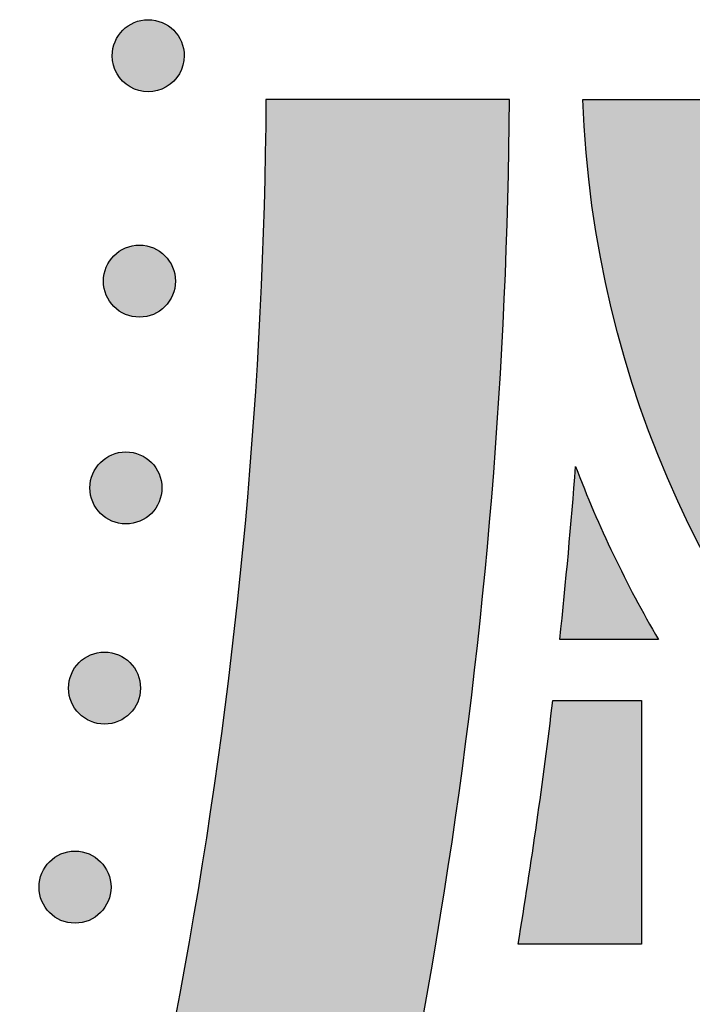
# Model space of a CAD drawing. Header units: millimetres. Extents: x -3873 to -97, y 912 to 4165.
# Tile 199 of 656: x -3091 to -3058, y 1411 to 1459. Entities that reach past the tile are written whole.
import ezdxf

# ---------------------------------------------------------------- set-up
doc = ezdxf.new("R2010")
doc.units = ezdxf.units.MM
doc.layers.add('pattern', color=7, linetype='Continuous', true_color=0x000000)

msp = doc.modelspace()

# ---------------------------------------------------------------- hatches: boundary and pattern name
at = {"layer": 'pattern'}
for points in [[(-3086.281, 1457.433), (-3086.281, 1457.472), (-3086.28, 1457.512), (-3086.277, 1457.552), (-3086.274, 1457.592), (-3086.27, 1457.633), (-3086.265, 1457.674), (-3086.259, 1457.715), (-3086.251, 1457.756), (-3086.243, 1457.797), (-3086.234, 1457.838), (-3086.224, 1457.88), (-3086.212, 1457.921), (-3086.2, 1457.962), (-3086.186, 1458.004), (-3086.172, 1458.045), (-3086.156, 1458.086), (-3086.139, 1458.127), (-3086.121, 1458.167), (-3086.102, 1458.208), (-3086.082, 1458.248), (-3086.061, 1458.287), (-3086.039, 1458.327), (-3086.016, 1458.365), (-3085.991, 1458.404), (-3085.966, 1458.441), (-3085.939, 1458.478), (-3085.912, 1458.515), (-3085.883, 1458.551), (-3085.854, 1458.586), (-3085.824, 1458.621), (-3085.793, 1458.654), (-3085.76, 1458.687), (-3085.728, 1458.719), (-3085.694, 1458.75), (-3085.659, 1458.78), (-3085.624, 1458.81), (-3085.588, 1458.838), (-3085.552, 1458.866), (-3085.514, 1458.892), (-3085.477, 1458.917), (-3085.438, 1458.942), (-3085.399, 1458.965), (-3085.36, 1458.987), (-3085.32, 1459.008), (-3085.28, 1459.028), (-3085.24, 1459.047), (-3085.199, 1459.065), (-3085.159, 1459.082), (-3085.118, 1459.097), (-3085.076, 1459.112), (-3085.035, 1459.125), (-3084.994, 1459.138), (-3084.952, 1459.149), (-3084.911, 1459.159), (-3084.869, 1459.168), (-3084.828, 1459.176), (-3084.787, 1459.183), (-3084.746, 1459.189), (-3084.705, 1459.194), (-3084.665, 1459.199), (-3084.624, 1459.202), (-3084.584, 1459.204), (-3084.545, 1459.205), (-3084.505, 1459.206), (-3084.466, 1459.205), (-3084.426, 1459.204), (-3084.386, 1459.201), (-3084.346, 1459.198), (-3084.305, 1459.194), (-3084.265, 1459.189), (-3084.224, 1459.183), (-3084.183, 1459.176), (-3084.141, 1459.167), (-3084.1, 1459.158), (-3084.059, 1459.148), (-3084.017, 1459.137), (-3083.976, 1459.124), (-3083.935, 1459.111), (-3083.893, 1459.096), (-3083.852, 1459.08), (-3083.812, 1459.064), (-3083.771, 1459.046), (-3083.731, 1459.027), (-3083.691, 1459.007), (-3083.651, 1458.985), (-3083.612, 1458.963), (-3083.573, 1458.94), (-3083.535, 1458.915), (-3083.497, 1458.89), (-3083.46, 1458.864), (-3083.423, 1458.836), (-3083.387, 1458.808), (-3083.352, 1458.778), (-3083.318, 1458.748), (-3083.284, 1458.717), (-3083.251, 1458.685), (-3083.219, 1458.652), (-3083.188, 1458.618), (-3083.158, 1458.584), (-3083.128, 1458.548), (-3083.1, 1458.512), (-3083.073, 1458.476), (-3083.046, 1458.439), (-3083.021, 1458.401), (-3082.997, 1458.362), (-3082.973, 1458.324), (-3082.951, 1458.284), (-3082.93, 1458.245), (-3082.91, 1458.205), (-3082.891, 1458.164), (-3082.873, 1458.124), (-3082.857, 1458.083), (-3082.841, 1458.042), (-3082.827, 1458.001), (-3082.813, 1457.959), (-3082.801, 1457.918), (-3082.79, 1457.876), (-3082.779, 1457.835), (-3082.77, 1457.794), (-3082.762, 1457.752), (-3082.755, 1457.711), (-3082.749, 1457.67), (-3082.744, 1457.63), (-3082.74, 1457.589), (-3082.737, 1457.549), (-3082.734, 1457.509), (-3082.733, 1457.469), (-3082.733, 1457.43), (-3082.733, 1457.39), (-3082.735, 1457.35), (-3082.737, 1457.31), (-3082.74, 1457.27), (-3082.744, 1457.23), (-3082.749, 1457.189), (-3082.756, 1457.148), (-3082.763, 1457.107), (-3082.771, 1457.065), (-3082.78, 1457.024), (-3082.79, 1456.983), (-3082.802, 1456.941), (-3082.814, 1456.9), (-3082.828, 1456.859), (-3082.842, 1456.818), (-3082.858, 1456.777), (-3082.875, 1456.736), (-3082.893, 1456.695), (-3082.912, 1456.655), (-3082.932, 1456.615), (-3082.953, 1456.575), (-3082.975, 1456.536), (-3082.999, 1456.497), (-3083.023, 1456.459), (-3083.048, 1456.421), (-3083.075, 1456.384), (-3083.102, 1456.347), (-3083.131, 1456.312), (-3083.16, 1456.276), (-3083.19, 1456.242), (-3083.222, 1456.208), (-3083.254, 1456.175), (-3083.287, 1456.143), (-3083.32, 1456.112), (-3083.355, 1456.082), (-3083.39, 1456.053), (-3083.426, 1456.024), (-3083.463, 1455.997), (-3083.5, 1455.971), (-3083.538, 1455.945), (-3083.576, 1455.921), (-3083.615, 1455.898), (-3083.654, 1455.875), (-3083.694, 1455.854), (-3083.734, 1455.834), (-3083.774, 1455.815), (-3083.815, 1455.798), (-3083.856, 1455.781), (-3083.897, 1455.765), (-3083.938, 1455.751), (-3083.979, 1455.737), (-3084.02, 1455.725), (-3084.062, 1455.714), (-3084.103, 1455.704), (-3084.145, 1455.694), (-3084.186, 1455.686), (-3084.227, 1455.679), (-3084.268, 1455.673), (-3084.309, 1455.668), (-3084.349, 1455.664), (-3084.39, 1455.661), (-3084.43, 1455.659), (-3084.469, 1455.657), (-3084.509, 1455.657), (-3084.548, 1455.657), (-3084.588, 1455.659), (-3084.628, 1455.661), (-3084.668, 1455.664), (-3084.709, 1455.668), (-3084.749, 1455.674), (-3084.79, 1455.68), (-3084.832, 1455.687), (-3084.873, 1455.695), (-3084.914, 1455.704), (-3084.956, 1455.715), (-3084.997, 1455.726), (-3085.038, 1455.738), (-3085.08, 1455.752), (-3085.121, 1455.766), (-3085.162, 1455.782), (-3085.203, 1455.799), (-3085.243, 1455.817), (-3085.283, 1455.836), (-3085.323, 1455.856), (-3085.363, 1455.877), (-3085.402, 1455.899), (-3085.441, 1455.923), (-3085.479, 1455.947), (-3085.517, 1455.973), (-3085.554, 1455.999), (-3085.591, 1456.026), (-3085.627, 1456.055), (-3085.662, 1456.084), (-3085.696, 1456.115), (-3085.73, 1456.146), (-3085.763, 1456.178), (-3085.795, 1456.211), (-3085.826, 1456.244), (-3085.856, 1456.279), (-3085.886, 1456.314), (-3085.914, 1456.35), (-3085.941, 1456.387), (-3085.968, 1456.424), (-3085.993, 1456.462), (-3086.017, 1456.5), (-3086.041, 1456.539), (-3086.063, 1456.578), (-3086.084, 1456.618), (-3086.104, 1456.658), (-3086.123, 1456.698), (-3086.141, 1456.739), (-3086.157, 1456.78), (-3086.173, 1456.821), (-3086.188, 1456.862), (-3086.201, 1456.903), (-3086.213, 1456.945), (-3086.225, 1456.986), (-3086.235, 1457.027), (-3086.244, 1457.069), (-3086.252, 1457.11), (-3086.259, 1457.151), (-3086.265, 1457.192), (-3086.27, 1457.233), (-3086.274, 1457.274), (-3086.277, 1457.314), (-3086.28, 1457.354), (-3086.281, 1457.394)], [(-3051.084, 1455.273), (-3051.032, 1454.398), (-3050.959, 1453.518), (-3050.867, 1452.632), (-3050.754, 1451.742), (-3050.62, 1450.847), (-3050.465, 1449.948), (-3050.289, 1449.047), (-3050.091, 1448.144), (-3049.87, 1447.239), (-3049.627, 1446.334), (-3049.362, 1445.428), (-3049.073, 1444.524), (-3048.762, 1443.621), (-3048.427, 1442.721), (-3048.069, 1441.825), (-3047.688, 1440.932), (-3047.284, 1440.045), (-3046.856, 1439.164), (-3046.406, 1438.29), (-3045.932, 1437.423), (-3045.435, 1436.566), (-3044.916, 1435.718), (-3044.375, 1434.88), (-3043.811, 1434.054), (-3043.226, 1433.239), (-3042.619, 1432.438), (-3041.991, 1431.651), (-3041.344, 1430.878), (-3040.676, 1430.121), (-3039.989, 1429.38), (-3039.283, 1428.656), (-3038.559, 1427.95), (-3037.817, 1427.262), (-3037.059, 1426.593), (-3036.285, 1425.943), (-3035.496, 1425.314), (-3034.692, 1424.705), (-3033.875, 1424.117), (-3033.044, 1423.551), (-3032.202, 1423.007), (-3031.349, 1422.485), (-3030.485, 1421.985), (-3029.613, 1421.509), (-3028.731, 1421.055), (-3027.843, 1420.625), (-3026.947, 1420.218), (-3026.046, 1419.835), (-3025.14, 1419.475), (-3024.23, 1419.139), (-3023.316, 1418.826), (-3022.401, 1418.536), (-3021.484, 1418.27), (-3020.566, 1418.027), (-3019.649, 1417.806), (-3018.733, 1417.608), (-3017.818, 1417.433), (-3016.906, 1417.28), (-3015.997, 1417.148), (-3015.092, 1417.038), (-3014.192, 1416.949), (-3013.297, 1416.88), (-3012.407, 1416.832), (-3011.525, 1416.803), (-3010.649, 1416.794), (-3009.773, 1416.803), (-3008.89, 1416.832), (-3008.001, 1416.881), (-3007.106, 1416.949), (-3006.205, 1417.039), (-3005.301, 1417.149), (-3004.392, 1417.281), (-3003.48, 1417.434), (-3002.565, 1417.61), (-3001.649, 1417.808), (-3000.731, 1418.028), (-2999.814, 1418.272), (-2998.897, 1418.538), (-2997.982, 1418.828), (-2997.068, 1419.141), (-2996.158, 1419.477), (-2995.252, 1419.837), (-2994.351, 1420.221), (-2993.456, 1420.628), (-2992.567, 1421.058), (-2991.686, 1421.512), (-2990.813, 1421.988), (-2989.949, 1422.488), (-2989.096, 1423.01), (-2988.254, 1423.554), (-2987.424, 1424.121), (-2986.607, 1424.709), (-2985.803, 1425.318), (-2985.014, 1425.947), (-2984.24, 1426.597), (-2983.482, 1427.266), (-2982.741, 1427.954), (-2982.017, 1428.661), (-2981.311, 1429.385), (-2980.624, 1430.126), (-2979.956, 1430.883), (-2979.308, 1431.656), (-2978.681, 1432.443), (-2978.074, 1433.245), (-2977.489, 1434.059), (-2976.926, 1434.885), (-2976.384, 1435.723), (-2975.865, 1436.571), (-2975.369, 1437.429), (-2974.895, 1438.296), (-2974.445, 1439.17), (-2974.017, 1440.051), (-2973.613, 1440.938), (-2973.232, 1441.831), (-2972.875, 1442.727), (-2972.54, 1443.628), (-2972.229, 1444.53), (-2971.941, 1445.435), (-2971.675, 1446.34), (-2971.432, 1447.245), (-2971.212, 1448.15), (-2971.014, 1449.054), (-2970.838, 1449.955), (-2970.683, 1450.853), (-2970.549, 1451.748), (-2970.437, 1452.639), (-2970.344, 1453.524), (-2970.272, 1454.405), (-2970.219, 1455.279), (-2958.208, 1455.28), (-2958.264, 1454.139), (-2958.345, 1452.99), (-2958.453, 1451.833), (-2958.587, 1450.67), (-2958.749, 1449.5), (-2958.939, 1448.326), (-2959.157, 1447.147), (-2959.403, 1445.966), (-2959.679, 1444.782), (-2959.984, 1443.597), (-2960.319, 1442.411), (-2960.684, 1441.227), (-2961.08, 1440.044), (-2961.505, 1438.865), (-2961.962, 1437.689), (-2962.449, 1436.519), (-2962.967, 1435.356), (-2963.515, 1434.2), (-2964.095, 1433.053), (-2964.704, 1431.916), (-2965.344, 1430.79), (-2966.013, 1429.676), (-2966.713, 1428.576), (-2967.441, 1427.491), (-2968.198, 1426.421), (-2968.983, 1425.368), (-2969.796, 1424.334), (-2970.637, 1423.318), (-2971.503, 1422.323), (-2972.395, 1421.349), (-2973.312, 1420.397), (-2974.253, 1419.468), (-2975.216, 1418.563), (-2976.203, 1417.683), (-2977.21, 1416.829), (-2978.237, 1416.001), (-2979.284, 1415.2), (-2980.349, 1414.427), (-2981.43, 1413.682), (-2982.528, 1412.966), (-2983.64, 1412.279), (-2984.766, 1411.622), (-2985.904, 1410.995), (-2987.054, 1410.399), (-2988.213, 1409.833), (-2989.381, 1409.298), (-2990.557, 1408.793), (-2991.739, 1408.32), (-2992.927, 1407.878), (-2994.119, 1407.466), (-2995.314, 1407.085), (-2996.511, 1406.735), (-2997.708, 1406.415), (-2998.905, 1406.125), (-3000.101, 1405.865), (-3001.295, 1405.635), (-3002.485, 1405.433), (-3003.671, 1405.26), (-3004.852, 1405.115), (-3006.026, 1404.998), (-3007.194, 1404.908), (-3008.354, 1404.844), (-3009.506, 1404.806), (-3010.648, 1404.794), (-3011.79, 1404.806), (-3012.941, 1404.844), (-3014.101, 1404.907), (-3015.269, 1404.997), (-3016.444, 1405.114), (-3017.625, 1405.259), (-3018.811, 1405.432), (-3020.001, 1405.633), (-3021.195, 1405.864), (-3022.39, 1406.123), (-3023.588, 1406.413), (-3024.785, 1406.733), (-3025.982, 1407.083), (-3027.177, 1407.463), (-3028.369, 1407.875), (-3029.557, 1408.317), (-3030.739, 1408.79), (-3031.915, 1409.294), (-3033.083, 1409.829), (-3034.243, 1410.395), (-3035.392, 1410.991), (-3036.531, 1411.618), (-3037.657, 1412.275), (-3038.769, 1412.961), (-3039.867, 1413.677), (-3040.948, 1414.422), (-3042.013, 1415.195), (-3043.06, 1415.995), (-3044.088, 1416.823), (-3045.095, 1417.677), (-3046.081, 1418.557), (-3047.045, 1419.462), (-3047.986, 1420.391), (-3048.903, 1421.343), (-3049.795, 1422.317), (-3050.662, 1423.312), (-3051.502, 1424.327), (-3052.315, 1425.361), (-3053.101, 1426.414), (-3053.858, 1427.483), (-3054.587, 1428.569), (-3055.286, 1429.669), (-3055.956, 1430.782), (-3056.596, 1431.908), (-3057.206, 1433.045), (-3057.785, 1434.192), (-3058.334, 1435.348), (-3058.852, 1436.511), (-3059.339, 1437.681), (-3059.796, 1438.857), (-3060.222, 1440.036), (-3060.617, 1441.219), (-3060.983, 1442.403), (-3061.318, 1443.588), (-3061.623, 1444.773), (-3061.899, 1445.957), (-3062.146, 1447.139), (-3062.364, 1448.318), (-3062.554, 1449.492), (-3062.716, 1450.661), (-3062.85, 1451.825), (-3062.958, 1452.981), (-3063.04, 1454.131), (-3063.096, 1455.272)], [(-3133.117, 1301.433), (-3131.788, 1301.603), (-3130.46, 1301.811), (-3129.135, 1302.057), (-3127.815, 1302.34), (-3126.502, 1302.661), (-3125.196, 1303.02), (-3123.901, 1303.415), (-3122.616, 1303.847), (-3121.344, 1304.316), (-3120.086, 1304.82), (-3118.845, 1305.359), (-3117.62, 1305.932), (-3116.414, 1306.538), (-3115.228, 1307.177), (-3114.063, 1307.847), (-3112.92, 1308.548), (-3110.227, 1312.538), (-3107.6, 1316.587), (-3105.043, 1320.693), (-3102.556, 1324.856), (-3100.142, 1329.072), (-3097.802, 1333.341), (-3095.538, 1337.66), (-3093.351, 1342.027), (-3091.243, 1346.441), (-3089.215, 1350.899), (-3087.269, 1355.398), (-3085.406, 1359.937), (-3083.627, 1364.513), (-3081.933, 1369.125), (-3080.325, 1373.769), (-3078.805, 1378.443), (-3077.372, 1383.144), (-3076.028, 1387.871), (-3074.773, 1392.621), (-3073.608, 1397.391), (-3072.534, 1402.178), (-3071.55, 1406.981), (-3070.656, 1411.796), (-3069.854, 1416.621), (-3069.143, 1421.453), (-3068.524, 1426.29), (-3067.995, 1431.129), (-3067.556, 1435.968), (-3067.209, 1440.804), (-3066.951, 1445.635), (-3066.782, 1450.458), (-3066.703, 1455.271), (-3078.703, 1455.27), (-3078.795, 1450.163), (-3078.991, 1445.043), (-3079.293, 1439.912), (-3079.702, 1434.774), (-3080.219, 1429.633), (-3080.842, 1424.491), (-3081.575, 1419.351), (-3082.415, 1414.218), (-3083.363, 1409.095), (-3084.42, 1403.985), (-3085.585, 1398.891), (-3086.857, 1393.817), (-3088.237, 1388.767), (-3089.723, 1383.743), (-3091.314, 1378.749), (-3093.011, 1373.789), (-3094.811, 1368.865), (-3096.713, 1363.981), (-3098.716, 1359.141), (-3100.819, 1354.346), (-3103.02, 1349.601), (-3105.317, 1344.907), (-3107.708, 1340.269), (-3110.192, 1335.689), (-3112.766, 1331.169), (-3115.428, 1326.713), (-3118.176, 1322.322), (-3121.007, 1317.999), (-3123.92, 1313.747), (-3126.911, 1309.567), (-3129.977, 1305.462)], [(-3086.192, 1445.075), (-3086.164, 1445.047), (-3086.135, 1445.02), (-3086.105, 1444.993), (-3086.074, 1444.967), (-3086.043, 1444.941), (-3086.01, 1444.916), (-3085.977, 1444.891), (-3085.943, 1444.867), (-3085.908, 1444.844), (-3085.872, 1444.821), (-3085.836, 1444.799), (-3085.799, 1444.778), (-3085.76, 1444.757), (-3085.722, 1444.738), (-3085.682, 1444.719), (-3085.642, 1444.701), (-3085.601, 1444.684), (-3085.56, 1444.668), (-3085.518, 1444.653), (-3085.476, 1444.639), (-3085.433, 1444.625), (-3085.389, 1444.613), (-3085.345, 1444.603), (-3085.301, 1444.593), (-3085.256, 1444.584), (-3085.211, 1444.576), (-3085.166, 1444.57), (-3085.121, 1444.564), (-3085.075, 1444.56), (-3085.029, 1444.557), (-3084.983, 1444.556), (-3084.938, 1444.555), (-3084.892, 1444.556), (-3084.846, 1444.557), (-3084.8, 1444.56), (-3084.754, 1444.565), (-3084.709, 1444.57), (-3084.664, 1444.576), (-3084.619, 1444.584), (-3084.574, 1444.593), (-3084.53, 1444.603), (-3084.486, 1444.614), (-3084.442, 1444.626), (-3084.399, 1444.639), (-3084.357, 1444.653), (-3084.315, 1444.668), (-3084.274, 1444.684), (-3084.233, 1444.701), (-3084.193, 1444.719), (-3084.153, 1444.738), (-3084.115, 1444.757), (-3084.077, 1444.778), (-3084.039, 1444.799), (-3084.003, 1444.821), (-3083.967, 1444.844), (-3083.932, 1444.867), (-3083.898, 1444.891), (-3083.865, 1444.916), (-3083.832, 1444.941), (-3083.801, 1444.967), (-3083.77, 1444.993), (-3083.74, 1445.02), (-3083.711, 1445.047), (-3083.683, 1445.075), (-3083.655, 1445.103), (-3083.628, 1445.132), (-3083.602, 1445.162), (-3083.575, 1445.193), (-3083.55, 1445.224), (-3083.524, 1445.257), (-3083.5, 1445.29), (-3083.476, 1445.324), (-3083.452, 1445.359), (-3083.429, 1445.395), (-3083.407, 1445.431), (-3083.386, 1445.468), (-3083.366, 1445.506), (-3083.346, 1445.545), (-3083.327, 1445.585), (-3083.309, 1445.625), (-3083.292, 1445.665), (-3083.276, 1445.707), (-3083.261, 1445.749), (-3083.247, 1445.791), (-3083.234, 1445.834), (-3083.222, 1445.878), (-3083.211, 1445.922), (-3083.201, 1445.966), (-3083.192, 1446.011), (-3083.185, 1446.056), (-3083.178, 1446.101), (-3083.173, 1446.146), (-3083.169, 1446.192), (-3083.166, 1446.238), (-3083.164, 1446.284), (-3083.163, 1446.329), (-3083.164, 1446.375), (-3083.166, 1446.421), (-3083.169, 1446.467), (-3083.173, 1446.513), (-3083.178, 1446.558), (-3083.185, 1446.603), (-3083.192, 1446.648), (-3083.201, 1446.693), (-3083.211, 1446.737), (-3083.222, 1446.781), (-3083.234, 1446.825), (-3083.247, 1446.868), (-3083.261, 1446.91), (-3083.276, 1446.952), (-3083.292, 1446.993), (-3083.309, 1447.034), (-3083.327, 1447.074), (-3083.346, 1447.114), (-3083.366, 1447.152), (-3083.386, 1447.19), (-3083.408, 1447.228), (-3083.43, 1447.264), (-3083.452, 1447.3), (-3083.476, 1447.335), (-3083.5, 1447.369), (-3083.524, 1447.402), (-3083.55, 1447.435), (-3083.575, 1447.466), (-3083.602, 1447.497), (-3083.628, 1447.527), (-3083.656, 1447.556), (-3083.683, 1447.584), (-3083.711, 1447.612), (-3083.74, 1447.639), (-3083.77, 1447.665), (-3083.801, 1447.692), (-3083.833, 1447.717), (-3083.865, 1447.743), (-3083.898, 1447.767), (-3083.932, 1447.791), (-3083.967, 1447.815), (-3084.003, 1447.838), (-3084.04, 1447.86), (-3084.077, 1447.881), (-3084.115, 1447.901), (-3084.154, 1447.921), (-3084.193, 1447.94), (-3084.233, 1447.958), (-3084.274, 1447.975), (-3084.315, 1447.991), (-3084.357, 1448.006), (-3084.4, 1448.02), (-3084.443, 1448.033), (-3084.486, 1448.045), (-3084.53, 1448.056), (-3084.574, 1448.066), (-3084.619, 1448.075), (-3084.664, 1448.082), (-3084.709, 1448.089), (-3084.755, 1448.094), (-3084.8, 1448.098), (-3084.846, 1448.101), (-3084.892, 1448.103), (-3084.938, 1448.104), (-3084.984, 1448.103), (-3085.03, 1448.101), (-3085.075, 1448.098), (-3085.121, 1448.094), (-3085.167, 1448.089), (-3085.212, 1448.082), (-3085.257, 1448.075), (-3085.301, 1448.066), (-3085.346, 1448.056), (-3085.39, 1448.045), (-3085.433, 1448.033), (-3085.476, 1448.02), (-3085.518, 1448.006), (-3085.56, 1447.991), (-3085.602, 1447.975), (-3085.643, 1447.958), (-3085.683, 1447.94), (-3085.722, 1447.921), (-3085.761, 1447.901), (-3085.799, 1447.881), (-3085.836, 1447.859), (-3085.873, 1447.837), (-3085.908, 1447.815), (-3085.943, 1447.791), (-3085.977, 1447.767), (-3086.011, 1447.742), (-3086.043, 1447.717), (-3086.075, 1447.692), (-3086.105, 1447.665), (-3086.135, 1447.639), (-3086.164, 1447.611), (-3086.192, 1447.584), (-3086.22, 1447.556), (-3086.247, 1447.527), (-3086.274, 1447.497), (-3086.3, 1447.466), (-3086.326, 1447.434), (-3086.351, 1447.402), (-3086.376, 1447.369), (-3086.4, 1447.335), (-3086.423, 1447.3), (-3086.446, 1447.264), (-3086.468, 1447.227), (-3086.489, 1447.19), (-3086.51, 1447.152), (-3086.529, 1447.113), (-3086.548, 1447.074), (-3086.566, 1447.034), (-3086.583, 1446.993), (-3086.599, 1446.952), (-3086.614, 1446.91), (-3086.628, 1446.867), (-3086.641, 1446.824), (-3086.654, 1446.781), (-3086.664, 1446.737), (-3086.674, 1446.693), (-3086.683, 1446.648), (-3086.691, 1446.603), (-3086.697, 1446.558), (-3086.702, 1446.512), (-3086.707, 1446.467), (-3086.71, 1446.421), (-3086.711, 1446.375), (-3086.712, 1446.329), (-3086.711, 1446.283), (-3086.71, 1446.237), (-3086.707, 1446.192), (-3086.702, 1446.146), (-3086.697, 1446.1), (-3086.691, 1446.055), (-3086.683, 1446.01), (-3086.674, 1445.966), (-3086.664, 1445.921), (-3086.653, 1445.877), (-3086.641, 1445.834), (-3086.628, 1445.791), (-3086.614, 1445.748), (-3086.599, 1445.707), (-3086.583, 1445.665), (-3086.566, 1445.624), (-3086.548, 1445.584), (-3086.529, 1445.545), (-3086.509, 1445.506), (-3086.489, 1445.468), (-3086.468, 1445.431), (-3086.446, 1445.394), (-3086.423, 1445.359), (-3086.4, 1445.324), (-3086.375, 1445.29), (-3086.351, 1445.256), (-3086.326, 1445.224), (-3086.3, 1445.192), (-3086.274, 1445.162), (-3086.247, 1445.132), (-3086.22, 1445.103)], [(-3086.859, 1434.892), (-3086.831, 1434.864), (-3086.802, 1434.837), (-3086.772, 1434.81), (-3086.741, 1434.784), (-3086.71, 1434.758), (-3086.677, 1434.733), (-3086.644, 1434.709), (-3086.61, 1434.684), (-3086.575, 1434.661), (-3086.539, 1434.638), (-3086.503, 1434.616), (-3086.465, 1434.595), (-3086.427, 1434.575), (-3086.389, 1434.555), (-3086.349, 1434.536), (-3086.309, 1434.518), (-3086.268, 1434.501), (-3086.227, 1434.485), (-3086.185, 1434.47), (-3086.143, 1434.456), (-3086.1, 1434.443), (-3086.056, 1434.431), (-3086.012, 1434.42), (-3085.968, 1434.41), (-3085.923, 1434.401), (-3085.878, 1434.393), (-3085.833, 1434.387), (-3085.788, 1434.382), (-3085.742, 1434.378), (-3085.696, 1434.375), (-3085.65, 1434.373), (-3085.604, 1434.372), (-3085.558, 1434.373), (-3085.513, 1434.375), (-3085.467, 1434.378), (-3085.421, 1434.382), (-3085.376, 1434.387), (-3085.33, 1434.394), (-3085.285, 1434.401), (-3085.241, 1434.41), (-3085.197, 1434.42), (-3085.153, 1434.431), (-3085.109, 1434.443), (-3085.066, 1434.456), (-3085.024, 1434.47), (-3084.982, 1434.485), (-3084.94, 1434.501), (-3084.9, 1434.518), (-3084.86, 1434.536), (-3084.82, 1434.555), (-3084.781, 1434.575), (-3084.743, 1434.595), (-3084.706, 1434.616), (-3084.67, 1434.638), (-3084.634, 1434.661), (-3084.599, 1434.685), (-3084.565, 1434.709), (-3084.532, 1434.733), (-3084.499, 1434.759), (-3084.468, 1434.784), (-3084.437, 1434.811), (-3084.407, 1434.837), (-3084.378, 1434.864), (-3084.35, 1434.892), (-3084.322, 1434.92), (-3084.295, 1434.949), (-3084.268, 1434.979), (-3084.242, 1435.01), (-3084.216, 1435.041), (-3084.191, 1435.074), (-3084.167, 1435.107), (-3084.142, 1435.141), (-3084.119, 1435.176), (-3084.096, 1435.212), (-3084.074, 1435.248), (-3084.053, 1435.286), (-3084.033, 1435.324), (-3084.013, 1435.362), (-3083.994, 1435.402), (-3083.976, 1435.442), (-3083.959, 1435.483), (-3083.943, 1435.524), (-3083.928, 1435.566), (-3083.914, 1435.608), (-3083.901, 1435.651), (-3083.889, 1435.695), (-3083.878, 1435.739), (-3083.868, 1435.783), (-3083.859, 1435.828), (-3083.851, 1435.873), (-3083.845, 1435.918), (-3083.84, 1435.963), (-3083.836, 1436.009), (-3083.833, 1436.055), (-3083.831, 1436.101), (-3083.83, 1436.147), (-3083.831, 1436.193), (-3083.833, 1436.238), (-3083.836, 1436.284), (-3083.84, 1436.33), (-3083.845, 1436.375), (-3083.852, 1436.421), (-3083.859, 1436.466), (-3083.868, 1436.51), (-3083.878, 1436.555), (-3083.889, 1436.598), (-3083.901, 1436.642), (-3083.914, 1436.685), (-3083.928, 1436.727), (-3083.943, 1436.769), (-3083.959, 1436.811), (-3083.976, 1436.851), (-3083.994, 1436.891), (-3084.013, 1436.931), (-3084.033, 1436.97), (-3084.053, 1437.008), (-3084.074, 1437.045), (-3084.096, 1437.081), (-3084.119, 1437.117), (-3084.143, 1437.152), (-3084.167, 1437.186), (-3084.191, 1437.219), (-3084.217, 1437.252), (-3084.242, 1437.283), (-3084.269, 1437.314), (-3084.295, 1437.344), (-3084.322, 1437.373), (-3084.35, 1437.401), (-3084.378, 1437.429), (-3084.407, 1437.456), (-3084.437, 1437.483), (-3084.468, 1437.509), (-3084.499, 1437.535), (-3084.532, 1437.56), (-3084.565, 1437.585), (-3084.599, 1437.609), (-3084.634, 1437.632), (-3084.67, 1437.655), (-3084.706, 1437.677), (-3084.744, 1437.698), (-3084.782, 1437.718), (-3084.82, 1437.738), (-3084.86, 1437.757), (-3084.9, 1437.775), (-3084.941, 1437.792), (-3084.982, 1437.808), (-3085.024, 1437.823), (-3085.066, 1437.837), (-3085.109, 1437.85), (-3085.153, 1437.862), (-3085.197, 1437.873), (-3085.241, 1437.883), (-3085.286, 1437.892), (-3085.331, 1437.9), (-3085.376, 1437.906), (-3085.421, 1437.911), (-3085.467, 1437.915), (-3085.513, 1437.918), (-3085.559, 1437.92), (-3085.605, 1437.921), (-3085.651, 1437.92), (-3085.696, 1437.918), (-3085.742, 1437.915), (-3085.788, 1437.911), (-3085.833, 1437.906), (-3085.879, 1437.9), (-3085.924, 1437.892), (-3085.968, 1437.883), (-3086.013, 1437.873), (-3086.056, 1437.862), (-3086.1, 1437.85), (-3086.143, 1437.837), (-3086.185, 1437.823), (-3086.227, 1437.808), (-3086.269, 1437.792), (-3086.309, 1437.775), (-3086.349, 1437.757), (-3086.389, 1437.738), (-3086.428, 1437.718), (-3086.466, 1437.698), (-3086.503, 1437.677), (-3086.539, 1437.655), (-3086.575, 1437.632), (-3086.61, 1437.608), (-3086.644, 1437.584), (-3086.677, 1437.56), (-3086.71, 1437.534), (-3086.741, 1437.509), (-3086.772, 1437.482), (-3086.802, 1437.456), (-3086.831, 1437.429), (-3086.859, 1437.401), (-3086.887, 1437.373), (-3086.914, 1437.344), (-3086.941, 1437.314), (-3086.967, 1437.283), (-3086.993, 1437.252), (-3087.018, 1437.219), (-3087.043, 1437.186), (-3087.067, 1437.152), (-3087.09, 1437.117), (-3087.113, 1437.081), (-3087.135, 1437.045), (-3087.156, 1437.007), (-3087.176, 1436.969), (-3087.196, 1436.931), (-3087.215, 1436.891), (-3087.233, 1436.851), (-3087.25, 1436.81), (-3087.266, 1436.769), (-3087.281, 1436.727), (-3087.295, 1436.685), (-3087.308, 1436.642), (-3087.32, 1436.598), (-3087.331, 1436.554), (-3087.341, 1436.51), (-3087.35, 1436.465), (-3087.358, 1436.42), (-3087.364, 1436.375), (-3087.369, 1436.33), (-3087.373, 1436.284), (-3087.376, 1436.238), (-3087.378, 1436.192), (-3087.379, 1436.146), (-3087.378, 1436.1), (-3087.376, 1436.055), (-3087.373, 1436.009), (-3087.369, 1435.963), (-3087.364, 1435.918), (-3087.358, 1435.872), (-3087.35, 1435.827), (-3087.341, 1435.783), (-3087.331, 1435.738), (-3087.32, 1435.695), (-3087.308, 1435.651), (-3087.295, 1435.608), (-3087.281, 1435.566), (-3087.266, 1435.524), (-3087.25, 1435.482), (-3087.233, 1435.442), (-3087.215, 1435.402), (-3087.196, 1435.362), (-3087.176, 1435.323), (-3087.156, 1435.285), (-3087.135, 1435.248), (-3087.113, 1435.212), (-3087.09, 1435.176), (-3087.066, 1435.141), (-3087.042, 1435.107), (-3087.018, 1435.074), (-3086.992, 1435.041), (-3086.967, 1435.01), (-3086.94, 1434.979), (-3086.914, 1434.949), (-3086.887, 1434.92)], [(-3064.228, 1428.673), (-3063.447, 1437.204), (-3063.015, 1436.103), (-3062.56, 1435.01), (-3062.082, 1433.926), (-3061.581, 1432.853), (-3061.057, 1431.79), (-3060.512, 1430.739), (-3059.945, 1429.7), (-3059.357, 1428.674)], [(-3087.914, 1425.032), (-3087.886, 1425.005), (-3087.857, 1424.978), (-3087.827, 1424.951), (-3087.796, 1424.925), (-3087.765, 1424.899), (-3087.732, 1424.874), (-3087.699, 1424.849), (-3087.665, 1424.825), (-3087.63, 1424.801), (-3087.594, 1424.779), (-3087.558, 1424.757), (-3087.521, 1424.735), (-3087.483, 1424.715), (-3087.444, 1424.695), (-3087.404, 1424.676), (-3087.364, 1424.659), (-3087.324, 1424.642), (-3087.282, 1424.625), (-3087.24, 1424.61), (-3087.198, 1424.596), (-3087.155, 1424.583), (-3087.111, 1424.571), (-3087.067, 1424.56), (-3087.023, 1424.55), (-3086.978, 1424.542), (-3086.934, 1424.534), (-3086.888, 1424.527), (-3086.843, 1424.522), (-3086.797, 1424.518), (-3086.751, 1424.515), (-3086.705, 1424.513), (-3086.66, 1424.513), (-3086.614, 1424.513), (-3086.568, 1424.515), (-3086.522, 1424.518), (-3086.476, 1424.522), (-3086.431, 1424.527), (-3086.386, 1424.534), (-3086.341, 1424.542), (-3086.296, 1424.55), (-3086.252, 1424.56), (-3086.208, 1424.571), (-3086.164, 1424.583), (-3086.121, 1424.596), (-3086.079, 1424.61), (-3086.037, 1424.626), (-3085.996, 1424.642), (-3085.955, 1424.659), (-3085.915, 1424.677), (-3085.875, 1424.695), (-3085.837, 1424.715), (-3085.799, 1424.736), (-3085.761, 1424.757), (-3085.725, 1424.779), (-3085.689, 1424.802), (-3085.654, 1424.825), (-3085.62, 1424.849), (-3085.587, 1424.874), (-3085.554, 1424.899), (-3085.523, 1424.925), (-3085.492, 1424.951), (-3085.462, 1424.978), (-3085.433, 1425.005), (-3085.405, 1425.032), (-3085.377, 1425.061), (-3085.35, 1425.09), (-3085.324, 1425.119), (-3085.297, 1425.15), (-3085.272, 1425.182), (-3085.246, 1425.214), (-3085.222, 1425.248), (-3085.198, 1425.282), (-3085.174, 1425.317), (-3085.152, 1425.352), (-3085.129, 1425.389), (-3085.108, 1425.426), (-3085.088, 1425.464), (-3085.068, 1425.503), (-3085.049, 1425.542), (-3085.031, 1425.582), (-3085.014, 1425.623), (-3084.998, 1425.664), (-3084.983, 1425.706), (-3084.969, 1425.749), (-3084.956, 1425.792), (-3084.944, 1425.835), (-3084.933, 1425.879), (-3084.923, 1425.924), (-3084.914, 1425.968), (-3084.907, 1426.013), (-3084.9, 1426.058), (-3084.895, 1426.104), (-3084.891, 1426.149), (-3084.888, 1426.195), (-3084.886, 1426.241), (-3084.885, 1426.287), (-3084.886, 1426.333), (-3084.888, 1426.379), (-3084.891, 1426.425), (-3084.895, 1426.47), (-3084.9, 1426.516), (-3084.907, 1426.561), (-3084.914, 1426.606), (-3084.923, 1426.651), (-3084.933, 1426.695), (-3084.944, 1426.739), (-3084.956, 1426.782), (-3084.969, 1426.825), (-3084.983, 1426.868), (-3084.998, 1426.91), (-3085.014, 1426.951), (-3085.031, 1426.992), (-3085.049, 1427.032), (-3085.068, 1427.071), (-3085.088, 1427.11), (-3085.108, 1427.148), (-3085.13, 1427.185), (-3085.152, 1427.222), (-3085.174, 1427.258), (-3085.198, 1427.292), (-3085.222, 1427.327), (-3085.247, 1427.36), (-3085.272, 1427.392), (-3085.298, 1427.424), (-3085.324, 1427.455), (-3085.35, 1427.484), (-3085.378, 1427.514), (-3085.405, 1427.542), (-3085.433, 1427.569), (-3085.462, 1427.596), (-3085.492, 1427.623), (-3085.523, 1427.649), (-3085.555, 1427.675), (-3085.587, 1427.7), (-3085.62, 1427.725), (-3085.654, 1427.749), (-3085.689, 1427.772), (-3085.725, 1427.795), (-3085.762, 1427.817), (-3085.799, 1427.838), (-3085.837, 1427.859), (-3085.876, 1427.879), (-3085.915, 1427.897), (-3085.955, 1427.915), (-3085.996, 1427.932), (-3086.037, 1427.948), (-3086.079, 1427.964), (-3086.122, 1427.978), (-3086.165, 1427.991), (-3086.208, 1428.003), (-3086.252, 1428.014), (-3086.296, 1428.024), (-3086.341, 1428.032), (-3086.386, 1428.04), (-3086.431, 1428.046), (-3086.477, 1428.052), (-3086.522, 1428.056), (-3086.568, 1428.059), (-3086.614, 1428.061), (-3086.66, 1428.061), (-3086.706, 1428.061), (-3086.752, 1428.059), (-3086.797, 1428.056), (-3086.843, 1428.052), (-3086.889, 1428.046), (-3086.934, 1428.04), (-3086.979, 1428.032), (-3087.023, 1428.024), (-3087.068, 1428.014), (-3087.112, 1428.003), (-3087.155, 1427.991), (-3087.198, 1427.978), (-3087.241, 1427.963), (-3087.282, 1427.948), (-3087.324, 1427.932), (-3087.365, 1427.915), (-3087.405, 1427.897), (-3087.444, 1427.878), (-3087.483, 1427.859), (-3087.521, 1427.838), (-3087.558, 1427.817), (-3087.595, 1427.795), (-3087.63, 1427.772), (-3087.665, 1427.749), (-3087.699, 1427.725), (-3087.733, 1427.7), (-3087.765, 1427.675), (-3087.797, 1427.649), (-3087.827, 1427.623), (-3087.857, 1427.596), (-3087.886, 1427.569), (-3087.914, 1427.541), (-3087.942, 1427.513), (-3087.969, 1427.484), (-3087.996, 1427.454), (-3088.022, 1427.424), (-3088.048, 1427.392), (-3088.073, 1427.36), (-3088.098, 1427.326), (-3088.122, 1427.292), (-3088.145, 1427.257), (-3088.168, 1427.222), (-3088.19, 1427.185), (-3088.211, 1427.148), (-3088.232, 1427.11), (-3088.251, 1427.071), (-3088.27, 1427.032), (-3088.288, 1426.992), (-3088.305, 1426.951), (-3088.321, 1426.909), (-3088.336, 1426.867), (-3088.35, 1426.825), (-3088.364, 1426.782), (-3088.376, 1426.739), (-3088.387, 1426.695), (-3088.396, 1426.65), (-3088.405, 1426.606), (-3088.413, 1426.561), (-3088.419, 1426.516), (-3088.425, 1426.47), (-3088.429, 1426.424), (-3088.432, 1426.379), (-3088.433, 1426.333), (-3088.434, 1426.287), (-3088.433, 1426.241), (-3088.432, 1426.195), (-3088.429, 1426.149), (-3088.425, 1426.104), (-3088.419, 1426.058), (-3088.413, 1426.013), (-3088.405, 1425.968), (-3088.396, 1425.923), (-3088.386, 1425.879), (-3088.375, 1425.835), (-3088.363, 1425.792), (-3088.35, 1425.749), (-3088.336, 1425.706), (-3088.321, 1425.664), (-3088.305, 1425.623), (-3088.288, 1425.582), (-3088.27, 1425.542), (-3088.251, 1425.503), (-3088.232, 1425.464), (-3088.211, 1425.426), (-3088.19, 1425.389), (-3088.168, 1425.352), (-3088.145, 1425.316), (-3088.122, 1425.281), (-3088.098, 1425.247), (-3088.073, 1425.214), (-3088.048, 1425.182), (-3088.022, 1425.15), (-3087.996, 1425.119), (-3087.969, 1425.089), (-3087.942, 1425.06)], [(-3066.278, 1413.673), (-3065.355, 1419.663), (-3064.569, 1425.673), (-3060.191, 1425.673), (-3060.19, 1413.674)], [(-3089.368, 1415.228), (-3089.34, 1415.201), (-3089.311, 1415.174), (-3089.281, 1415.147), (-3089.25, 1415.121), (-3089.219, 1415.095), (-3089.186, 1415.07), (-3089.153, 1415.045), (-3089.119, 1415.021), (-3089.084, 1414.998), (-3089.048, 1414.975), (-3089.012, 1414.953), (-3088.974, 1414.932), (-3088.936, 1414.911), (-3088.898, 1414.892), (-3088.858, 1414.873), (-3088.818, 1414.855), (-3088.777, 1414.838), (-3088.736, 1414.822), (-3088.694, 1414.807), (-3088.652, 1414.792), (-3088.609, 1414.779), (-3088.565, 1414.767), (-3088.521, 1414.756), (-3088.477, 1414.746), (-3088.432, 1414.738), (-3088.387, 1414.73), (-3088.342, 1414.724), (-3088.297, 1414.718), (-3088.251, 1414.714), (-3088.205, 1414.711), (-3088.159, 1414.709), (-3088.114, 1414.709), (-3088.068, 1414.709), (-3088.022, 1414.711), (-3087.976, 1414.714), (-3087.93, 1414.718), (-3087.885, 1414.724), (-3087.84, 1414.73), (-3087.795, 1414.738), (-3087.75, 1414.747), (-3087.706, 1414.756), (-3087.662, 1414.767), (-3087.618, 1414.779), (-3087.575, 1414.793), (-3087.533, 1414.807), (-3087.491, 1414.822), (-3087.45, 1414.838), (-3087.409, 1414.855), (-3087.369, 1414.873), (-3087.329, 1414.892), (-3087.291, 1414.911), (-3087.253, 1414.932), (-3087.215, 1414.953), (-3087.179, 1414.975), (-3087.143, 1414.998), (-3087.108, 1415.021), (-3087.074, 1415.045), (-3087.041, 1415.07), (-3087.008, 1415.095), (-3086.977, 1415.121), (-3086.946, 1415.147), (-3086.916, 1415.174), (-3086.887, 1415.201), (-3086.859, 1415.229), (-3086.831, 1415.257), (-3086.804, 1415.286), (-3086.778, 1415.316), (-3086.751, 1415.346), (-3086.726, 1415.378), (-3086.7, 1415.411), (-3086.676, 1415.444), (-3086.652, 1415.478), (-3086.628, 1415.513), (-3086.605, 1415.549), (-3086.583, 1415.585), (-3086.562, 1415.622), (-3086.542, 1415.66), (-3086.522, 1415.699), (-3086.503, 1415.738), (-3086.485, 1415.779), (-3086.468, 1415.819), (-3086.452, 1415.861), (-3086.437, 1415.903), (-3086.423, 1415.945), (-3086.41, 1415.988), (-3086.398, 1416.032), (-3086.387, 1416.075), (-3086.377, 1416.12), (-3086.368, 1416.164), (-3086.361, 1416.209), (-3086.354, 1416.255), (-3086.349, 1416.3), (-3086.345, 1416.346), (-3086.342, 1416.392), (-3086.34, 1416.437), (-3086.339, 1416.483), (-3086.34, 1416.529), (-3086.342, 1416.575), (-3086.345, 1416.621), (-3086.349, 1416.667), (-3086.354, 1416.712), (-3086.361, 1416.757), (-3086.368, 1416.802), (-3086.377, 1416.847), (-3086.387, 1416.891), (-3086.398, 1416.935), (-3086.41, 1416.979), (-3086.423, 1417.022), (-3086.437, 1417.064), (-3086.452, 1417.106), (-3086.468, 1417.147), (-3086.485, 1417.188), (-3086.503, 1417.228), (-3086.522, 1417.268), (-3086.542, 1417.306), (-3086.562, 1417.344), (-3086.584, 1417.382), (-3086.606, 1417.418), (-3086.628, 1417.454), (-3086.652, 1417.489), (-3086.676, 1417.523), (-3086.7, 1417.556), (-3086.726, 1417.588), (-3086.751, 1417.62), (-3086.778, 1417.651), (-3086.804, 1417.681), (-3086.832, 1417.71), (-3086.859, 1417.738), (-3086.887, 1417.765), (-3086.916, 1417.793), (-3086.946, 1417.819), (-3086.977, 1417.846), (-3087.009, 1417.871), (-3087.041, 1417.897), (-3087.074, 1417.921), (-3087.108, 1417.945), (-3087.143, 1417.969), (-3087.179, 1417.991), (-3087.216, 1418.013), (-3087.253, 1418.035), (-3087.291, 1418.055), (-3087.33, 1418.075), (-3087.369, 1418.094), (-3087.409, 1418.112), (-3087.45, 1418.129), (-3087.491, 1418.145), (-3087.533, 1418.16), (-3087.576, 1418.174), (-3087.619, 1418.187), (-3087.662, 1418.199), (-3087.706, 1418.21), (-3087.75, 1418.22), (-3087.795, 1418.229), (-3087.84, 1418.236), (-3087.885, 1418.243), (-3087.931, 1418.248), (-3087.976, 1418.252), (-3088.022, 1418.255), (-3088.068, 1418.257), (-3088.114, 1418.257), (-3088.16, 1418.257), (-3088.206, 1418.255), (-3088.251, 1418.252), (-3088.297, 1418.248), (-3088.343, 1418.243), (-3088.388, 1418.236), (-3088.433, 1418.229), (-3088.477, 1418.22), (-3088.522, 1418.21), (-3088.566, 1418.199), (-3088.609, 1418.187), (-3088.652, 1418.174), (-3088.694, 1418.16), (-3088.736, 1418.145), (-3088.778, 1418.128), (-3088.818, 1418.111), (-3088.859, 1418.094), (-3088.898, 1418.075), (-3088.937, 1418.055), (-3088.975, 1418.035), (-3089.012, 1418.013), (-3089.049, 1417.991), (-3089.084, 1417.968), (-3089.119, 1417.945), (-3089.153, 1417.921), (-3089.187, 1417.896), (-3089.219, 1417.871), (-3089.251, 1417.845), (-3089.281, 1417.819), (-3089.311, 1417.792), (-3089.34, 1417.765), (-3089.368, 1417.738), (-3089.396, 1417.71), (-3089.423, 1417.68), (-3089.45, 1417.651), (-3089.476, 1417.62), (-3089.502, 1417.588), (-3089.527, 1417.556), (-3089.552, 1417.523), (-3089.576, 1417.488), (-3089.599, 1417.454), (-3089.622, 1417.418), (-3089.644, 1417.381), (-3089.665, 1417.344), (-3089.686, 1417.306), (-3089.705, 1417.267), (-3089.724, 1417.228), (-3089.742, 1417.188), (-3089.759, 1417.147), (-3089.775, 1417.106), (-3089.79, 1417.064), (-3089.804, 1417.021), (-3089.817, 1416.978), (-3089.83, 1416.935), (-3089.84, 1416.891), (-3089.85, 1416.847), (-3089.859, 1416.802), (-3089.867, 1416.757), (-3089.873, 1416.712), (-3089.878, 1416.666), (-3089.883, 1416.621), (-3089.886, 1416.575), (-3089.887, 1416.529), (-3089.888, 1416.483), (-3089.887, 1416.437), (-3089.886, 1416.391), (-3089.883, 1416.345), (-3089.878, 1416.3), (-3089.873, 1416.254), (-3089.867, 1416.209), (-3089.859, 1416.164), (-3089.85, 1416.119), (-3089.84, 1416.075), (-3089.829, 1416.031), (-3089.817, 1415.988), (-3089.804, 1415.945), (-3089.79, 1415.902), (-3089.775, 1415.86), (-3089.759, 1415.819), (-3089.742, 1415.778), (-3089.724, 1415.738), (-3089.705, 1415.699), (-3089.685, 1415.66), (-3089.665, 1415.622), (-3089.644, 1415.585), (-3089.622, 1415.548), (-3089.599, 1415.513), (-3089.576, 1415.478), (-3089.551, 1415.444), (-3089.527, 1415.41), (-3089.502, 1415.378), (-3089.476, 1415.346), (-3089.45, 1415.316), (-3089.423, 1415.286), (-3089.396, 1415.257)]]:
    msp.add_hatch(color=256, dxfattribs=at).paths.add_polyline_path(points, flags=0)

# ---------------------------------------------------------------- linework, layer by layer
for p, q in [((-3066.703, 1455.271), (-3078.703, 1455.27)), ((-3063.096, 1455.272), (-3051.084, 1455.273)), ((-3059.357, 1428.674), (-3064.228, 1428.673))]:
    msp.add_line(p, q, dxfattribs=at)
msp.add_lwpolyline([(-3064.569, 1425.673), (-3060.191, 1425.673), (-3060.19, 1413.674), (-3066.278, 1413.673)], dxfattribs=at)
for centre in [(-3084.938, 1446.329), (-3085.605, 1436.147), (-3086.66, 1426.287), (-3088.114, 1416.483)]:
    msp.add_circle(centre, 1.774, dxfattribs=at)
at = {"layer": 'pattern', "extrusion": (0, 0, -1)}
for centre, radius, start, end in [((3084.507, 1457.431), 1.774, 0.0546, 180.0546), ((3084.507, 1457.431), 1.774, 180.0546, 0.0546), ((3010.652, 1457.276), 52.482, 182.1793, 357.8114), ((3328.786, 1457.186), 250.09, 180.43881, 218.51983)]:
    msp.add_arc(centre, radius, start, end, dxfattribs=at)
at = {"layer": 'pattern'}
for centre, radius, start, end in [((-3328.786, 1457.186), 262.09, 325.45008, 359.58149), ((-3328.784, 1457.182), 266.088, 353.84949, 355.69411), ((-3010.652, 1457.276), 56.482, 200.816, 210.4239), ((-3328.786, 1457.186), 266.09, 350.5884, 353.19858)]:
    msp.add_arc(centre, radius, start, end, dxfattribs=at)

doc.saveas('drawing.dxf')
